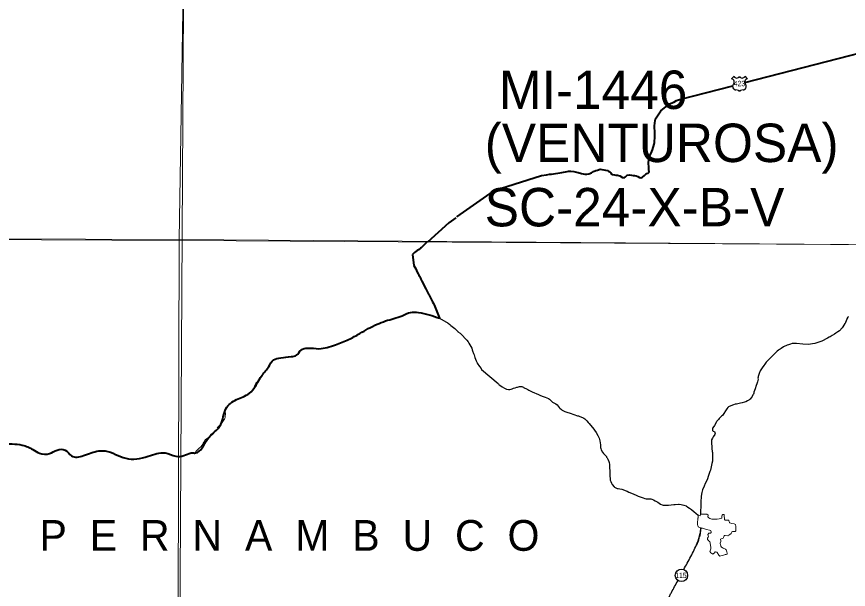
# Model space of a CAD drawing. Extents: x 553962 to 842807, y 8883888 to 9032388.
# Drawn here: x 605483 to 616310, y 8916398 to 8923851 of the extents above; entities that cross this region are included whole.
import ezdxf
from ezdxf.enums import TextEntityAlignment as Align

# ---------------------------------------------------------------- set-up
doc = ezdxf.new("R2010")
doc.units = 0
doc.header["$LTSCALE"] = 20
doc.layers.add('6', color=7, linetype='Continuous', lineweight=13)

msp = doc.modelspace()

# ---------------------------------------------------------------- linework, layer by layer
at = {"layer": '6', "lineweight": 25}
for p, q in [((614790.15, 8923043.09), (614822.13, 8923075.07)), ((614962, 8923075.07), (614993.99, 8923043.09))]:
    msp.add_line(p, q, dxfattribs=at)
at = {"layer": '6'}
for points in [[(607657.67, 8924743.35), (607574.22, 8909874.89), (607492.34, 8896026.67)], [(574684.91, 8921064.73), (596639.85, 8920989.8), (607636.31, 8920937.24), (626625.69, 8920820.54)], [(608653.25, 8919135.43), (608627.54, 8919108.12), (608598.68, 8919080.49), (608588.54, 8919064.08), (608579.29, 8919042.5), (608574.65, 8919033.67)], [(608214.75, 8918763.21), (608214.59, 8918762.98), (608203.21, 8918740.49), (608199.9, 8918729.12), (608198.52, 8918716.41), (608201.22, 8918682.1), (608198.17, 8918648.58), (608196.28, 8918636.7), (608192.56, 8918626.3), (608186.9, 8918613.69), (608176.38, 8918594.26), (608159.63, 8918568.49), (608149.69, 8918555.21), (608129.98, 8918534.96), (608091.63, 8918499.72)], [(608068.76, 8918461.32), (608049.15, 8918432.63), (608029.03, 8918410.55), (608021.28, 8918406.25), (608021.28, 8918406.25), (608015.41, 8918401.78), (608006.09, 8918391.89), (607991.37, 8918380.31), (607954.41, 8918358.79), (607938.06, 8918345.24), (607920.55, 8918312.8), (607912.35, 8918300.55), (607906.75, 8918287.07), (607885.49, 8918256.15), (607882.41, 8918252.92), (607860.33, 8918235.79), (607851.67, 8918227.07), (607824.11, 8918202.67), (607810.16, 8918183.17), (607795.21, 8918160)], [(614353.27, 8917329.6), (614352.24, 8917322.53), (614345.42, 8917254.77), (614346.58, 8917239.44), (614349.26, 8917228.13), (614353.72, 8917214.14), (614355.64, 8917211.68), (614362.82, 8917207.73), (614378.17, 8917204.98), (614388.22, 8917198.78), (614393.08, 8917196.62), (614412.64, 8917194.09), (614462.19, 8917176.4), (614503.32, 8917166.46), (614515.03, 8917162.34), (614517.49, 8917160.84), (614518.88, 8917158.87), (614522.05, 8917148.56), (614522.67, 8917136.29), (614521.26, 8917132.71), (614518.87, 8917130.31), (614516.84, 8917129.49), (614495.63, 8917127.62), (614483.01, 8917118.18), (614480.44, 8917115.33), (614480.31, 8917112.93), (614487.46, 8917083.89), (614486.71, 8917078.9), (614477.86, 8917062.95), (614477.29, 8917052.66), (614478.1, 8917047.93), (614482.97, 8917038.78), (614487.43, 8917033.94), (614489.39, 8917030.07), (614498.11, 8917024.18), (614507.44, 8917015.45), (614511.38, 8917004.5), (614515.93, 8916965.9), (614518.64, 8916951.37), (614520.93, 8916933.07), (614519.15, 8916926.89), (614509.08, 8916901.38), (614507.7, 8916890.15), (614509.25, 8916886.23), (614519.81, 8916873.07), (614532.6, 8916862.91), (614541.24, 8916858.44), (614545.43, 8916857.97), (614550.84, 8916860.42), (614566.28, 8916872.11), (614577.31, 8916887.63), (614579.4, 8916887.69), (614596.08, 8916881.69), (614602.22, 8916877.52), (614623.12, 8916841.26), (614631.5, 8916833.98), (614635.14, 8916832.22), (614649.76, 8916834.06), (614674.95, 8916839.84), (614707.63, 8916850.65), (614717.61, 8916851.55), (614728.44, 8916856.05), (614731.04, 8916858.2), (614731.83, 8916860.82), (614732.04, 8916869.69), (614729.04, 8916885.03), (614724.23, 8916898.77), (614718.65, 8916911.54), (614709.14, 8916922.64), (614678.33, 8916934.37), (614666.03, 8916942.95), (614660.58, 8916947.69), (614651.89, 8916958.9), (614649.54, 8916963.01), (614644.23, 8916978.82), (614642.44, 8916992.76), (614642.77, 8916999.76), (614647.82, 8917020.12), (614649.01, 8917032.17), (614648.57, 8917035.41), (614644.68, 8917046.4), (614644.52, 8917049.54), (614646.44, 8917051.64), (614655.81, 8917055.76), (614670.9, 8917058.11), (614670.9, 8917058.11), (614679.82, 8917064.03), (614686.16, 8917073.93), (614695.35, 8917094), (614698.44, 8917097.64), (614703.08, 8917098.46), (614706.89, 8917100.23), (614741.61, 8917095.32), (614745.77, 8917095.93), (614752.76, 8917099), (614760.22, 8917105.83), (614781.58, 8917121.41), (614783.92, 8917124.97), (614792.59, 8917144.4), (614795.22, 8917147.32), (614803.29, 8917150.64)], [(614353.27, 8917329.6), (614352.24, 8917322.53), (614345.42, 8917254.77), (614346.58, 8917239.44), (614349.26, 8917228.13), (614353.72, 8917214.14), (614355.64, 8917211.68), (614362.82, 8917207.73), (614378.17, 8917204.98), (614388.22, 8917198.78), (614393.08, 8917196.62), (614412.64, 8917194.09), (614462.19, 8917176.4), (614503.32, 8917166.46), (614515.03, 8917162.34), (614517.49, 8917160.84), (614518.88, 8917158.87), (614522.05, 8917148.56), (614522.67, 8917136.29), (614521.26, 8917132.71), (614518.87, 8917130.31), (614516.84, 8917129.49), (614495.63, 8917127.62), (614483.01, 8917118.18), (614480.44, 8917115.33), (614480.31, 8917112.93), (614487.46, 8917083.89), (614486.71, 8917078.9), (614477.86, 8917062.95), (614477.29, 8917052.66), (614478.1, 8917047.93), (614482.97, 8917038.78), (614487.43, 8917033.94), (614489.39, 8917030.07), (614498.11, 8917024.18), (614507.44, 8917015.45), (614511.38, 8917004.5), (614515.93, 8916965.9), (614518.64, 8916951.37), (614520.93, 8916933.07), (614519.15, 8916926.89), (614509.08, 8916901.38), (614507.7, 8916890.15), (614509.25, 8916886.23), (614519.81, 8916873.07), (614532.6, 8916862.91), (614541.24, 8916858.44), (614545.43, 8916857.97), (614550.84, 8916860.42), (614566.28, 8916872.11), (614577.31, 8916887.63), (614579.4, 8916887.69), (614596.08, 8916881.69), (614602.22, 8916877.52), (614623.12, 8916841.26), (614631.5, 8916833.98), (614635.14, 8916832.22), (614649.76, 8916834.06), (614674.95, 8916839.84), (614707.63, 8916850.65), (614717.61, 8916851.55), (614728.44, 8916856.05), (614731.04, 8916858.2), (614731.83, 8916860.82), (614732.04, 8916869.69), (614729.04, 8916885.03), (614724.23, 8916898.77), (614718.65, 8916911.54), (614709.14, 8916922.64), (614678.33, 8916934.37), (614666.03, 8916942.95), (614660.58, 8916947.69), (614651.89, 8916958.9), (614649.54, 8916963.01), (614644.23, 8916978.82), (614642.44, 8916992.76), (614642.77, 8916999.76), (614647.82, 8917020.12), (614649.01, 8917032.17), (614648.57, 8917035.41), (614644.68, 8917046.4), (614644.52, 8917049.54), (614646.44, 8917051.64), (614655.81, 8917055.76), (614670.9, 8917058.11), (614670.9, 8917058.11), (614679.82, 8917064.03), (614686.16, 8917073.93), (614695.35, 8917094), (614698.44, 8917097.64), (614703.08, 8917098.46), (614706.89, 8917100.23), (614741.61, 8917095.32), (614745.77, 8917095.93), (614752.76, 8917099), (614760.22, 8917105.83), (614781.58, 8917121.41), (614783.92, 8917124.97), (614792.59, 8917144.4), (614795.22, 8917147.32), (614803.29, 8917150.64)], [(614483.19, 8917364.56), (614467.57, 8917375.64), (614463.61, 8917376.82), (614453.82, 8917377.74), (614444.2, 8917377.63), (614431.35, 8917375.7), (614385.36, 8917375.29), (614383.98, 8917372.66), (614382.49, 8917355.77), (614381.6, 8917353.59), (614380.55, 8917353.03), (614371.54, 8917357.79), (614364.52, 8917363.67), (614359.76, 8917365.45), (614357.76, 8917364.72), (614356.53, 8917361.56), (614356.12, 8917349.17), (614353.27, 8917329.6)], [(614754.63, 8917297.06), (614733.73, 8917298.25), (614724.54, 8917299.98), (614706.94, 8917300.45), (614702.03, 8917302.88), (614698.8, 8917306.72), (614697.87, 8917309.68), (614696.4, 8917329.59), (614693.98, 8917343.58), (614693.47, 8917367.77), (614692.81, 8917370.25), (614690.8, 8917371.99), (614681.75, 8917371.73), (614672.22, 8917370.2), (614669.44, 8917368.81), (614666.19, 8917365.46), (614663.22, 8917356.15), (614663.79, 8917341.66), (614663.22, 8917328.65), (614662.2, 8917325.2), (614660.02, 8917322.91), (614651.8, 8917318.63), (614629.03, 8917315.05), (614600.68, 8917313.68), (614533.58, 8917313.27), (614519, 8917315.11), (614506.11, 8917319.15), (614494.47, 8917327.96), (614481.73, 8917339.88), (614481.07, 8917343.52), (614483.19, 8917364.56)], [(614803.29, 8917150.64), (614839.94, 8917152.81), (614842.97, 8917153.9), (614845.06, 8917157.95), (614846.9, 8917168.81), (614846.45, 8917221.43), (614842.34, 8917237.17), (614839.14, 8917240.49), (614821.86, 8917248.84), (614788.05, 8917253.03), (614766.06, 8917266), (614762.53, 8917269.12), (614757.07, 8917276.51), (614755.71, 8917295), (614754.63, 8917297.06), (614754.63, 8917297.06)], [(614803.29, 8917150.64), (614839.94, 8917152.81), (614842.97, 8917153.9), (614845.06, 8917157.95), (614846.9, 8917168.81), (614846.45, 8917221.43), (614842.34, 8917237.17), (614839.14, 8917240.49), (614821.86, 8917248.84), (614788.05, 8917253.03), (614766.06, 8917266), (614762.53, 8917269.12), (614757.07, 8917276.51), (614755.71, 8917295), (614754.63, 8917297.06), (614754.63, 8917297.06)]]:
    msp.add_lwpolyline(points, dxfattribs=at)
for points in [[(607657.67, 8924743.35), (618662.98, 8924716.12), (618635.99, 8920869.64), (607600.79, 8920952.39)], [(607600.79, 8920952.39), (596639.85, 8920989.8), (596608.84, 8909934.36), (607569.77, 8909894.88)]]:
    msp.add_lwpolyline(points, close=True, dxfattribs=at)
at = {"layer": '6', "lineweight": 40}
for points in [[(614964.25, 8922992.87), (617832.56, 8923732.56)], [(611214.54, 8921246.72), (611690.93, 8921581.67), (611739.2, 8921604.68), (611780.56, 8921615.45), (612315.82, 8921783.69), (612380.51, 8921791.8), (612418.85, 8921801.5), (612446.18, 8921801.94), (612579.54, 8921823.27), (612649.22, 8921836.51), (612665.39, 8921838.79), (612696.78, 8921839.29), (612734.31, 8921834.84), (612769.85, 8921828.33), (612794.26, 8921820.63), (612836.93, 8921811.21), (612878.58, 8921802.77), (612904.94, 8921800.16), (612931.19, 8921805.63), (612968.46, 8921819.37), (612991.54, 8921833.89), (613020.71, 8921847.49), (613043.9, 8921853.93), (613078.18, 8921864.58), (613100.46, 8921863.93), (613172.58, 8921848.91), (613187.87, 8921842.07), (613203.21, 8921832.21), (613213.45, 8921824.29), (613217.62, 8921816.27), (613223.84, 8921806.26), (613239.19, 8921795.39), (613263.56, 8921790.72), (613283.83, 8921790.03), (613306.16, 8921786.35), (613333.63, 8921777.69), (613370.39, 8921757.05), (613391.74, 8921751.32), (613410.78, 8921764.77), (613432.71, 8921788.36), (613458.98, 8921792.83), (613487.43, 8921786.2), (613506.68, 8921785.5), (613523.93, 8921782.74), (613547.29, 8921778.06), (613567.66, 8921770.3), (613590.16, 8921755.5), (613610.45, 8921752.79), (613631.56, 8921763.23), (613655.56, 8921783.83), (613674.58, 8921799.3), (613688.62, 8921808.62), (613703.71, 8921814.92), (613713.71, 8921824.18), (613717.56, 8921837.38), (613713.29, 8921852.48), (613712.8, 8921885.82), (613707.83, 8921948.41), (613715.8, 8922026.37), (613743.47, 8922073.31), (613761.04, 8922118.07), (613780.05, 8922192.18), (613785.15, 8922213.23), (613791.95, 8922289.38), (613792.23, 8922338.92), (613787.92, 8922425.78), (613790.34, 8922468.27), (613797.64, 8922522.97), (613826.45, 8922560.83), (613869.06, 8922624.17), (613980.11, 8922716.92), (614036.48, 8922740.05), (614074.65, 8922760.88), (614109.93, 8922772.56), (614804.53, 8922951.69)], [(611201.4, 8921234.41), (611108.67, 8921166.04), (610832.76, 8920916.05)], [(610827.75, 8920917.62), (610822.95, 8920914.04), (610762.12, 8920855.71), (610749.48, 8920841.5), (610740.86, 8920836.95), (610713.02, 8920816.2), (610698.19, 8920806.35), (610662.6, 8920780.38), (610653.5, 8920774.9), (610648.22, 8920770.59), (610634.61, 8920757.09)], [(610634.61, 8920757.09), (610655.16, 8920612.52), (610665.44, 8920591.14), (610678.25, 8920567.9), (610682.03, 8920558.94), (610694.36, 8920535.69), (610709.73, 8920503.96), (610719.29, 8920486.69), (610725.97, 8920471.88), (610739.43, 8920447.4), (610745.8, 8920433.2), (610758.22, 8920410.58), (610809.68, 8920308.76), (610840.73, 8920249.14), (610850.01, 8920232.83), (610852.73, 8920225.42), (610867.41, 8920199.06), (610898.14, 8920137.76), (610910.27, 8920115.93), (610916.71, 8920101.6), (610989.74, 8919925.18)]]:
    msp.add_lwpolyline(points, dxfattribs=at)
at = {"layer": '6', "lineweight": 25}
for points in [[(610989.74, 8919925.18), (611098.36, 8919862.73), (611123.02, 8919843.5), (611135.55, 8919830.55), (611185.4, 8919791.8), (611226.03, 8919753.42), (611227.89, 8919750.67), (611254.6, 8919731.61), (611274.01, 8919715.48), (611334.18, 8919651.62), (611344.9, 8919639.28), (611359.97, 8919618.59), (611370.72, 8919602.28), (611407.81, 8919535.51), (611413.77, 8919514.16), (611418, 8919503.27), (611429.4, 8919467.57), (611437.26, 8919447.93), (611446.92, 8919416.84), (611465.83, 8919371.58)], [(616311.13, 8919948.72), (616302.47, 8919938.12), (616291.54, 8919919.84), (616291.03, 8919912.87), (616282.8, 8919891.9), (616271.88, 8919869.43), (616271.13, 8919865.51), (616268.45, 8919861.93), (616266.11, 8919856.84), (616238.46, 8919814.86), (616227.35, 8919799.39), (616193.01, 8919764.07), (616173.48, 8919748.47), (616148.07, 8919730.44), (616130.97, 8919720.41), (616100.85, 8919700.31), (616073.83, 8919685.12), (616060.54, 8919679.66), (616039.15, 8919668.97)], [(616039.15, 8919668.97), (615963.28, 8919626.93), (615874.29, 8919597.27), (615786, 8919585.97), (615718.57, 8919590.69), (615634.3, 8919599.18), (615608.5, 8919599.19), (615576.64, 8919596), (615554.75, 8919590.38), (615530.2, 8919581.49), (615515.42, 8919577.22), (615465.18, 8919552.65), (615436.68, 8919533.55), (615420.61, 8919524.9), (615405.79, 8919513.64), (615399.97, 8919511.34), (615384.83, 8919499.48), (615340.08, 8919452.75), (615328, 8919441.55), (615316.84, 8919433.21), (615291.14, 8919406.34), (615270.91, 8919383.52), (615241.78, 8919353.79), (615220.64, 8919327.11), (615210.77, 8919311.36), (615187.26, 8919281.63), (615162.83, 8919241.96), (615149.23, 8919208.93), (615137.48, 8919168.03), (615134.76, 8919161.3), (615133.56, 8919146.68), (615134.71, 8919133.52), (615126.34, 8919098.25), (615118.05, 8919074.2), (615109.45, 8919052.56), (615097.12, 8919008.63), (615080.73, 8918964.66), (615077.96, 8918951.99), (615073.34, 8918936.33), (615067.9, 8918928.83), (615056.13, 8918905.86)], [(611465.83, 8919371.58), (611476.88, 8919345.13), (611479.54, 8919342.69), (611508.74, 8919298.37), (611528.56, 8919273.79), (611536.44, 8919258.98)], [(611536.44, 8919258.98), (611753.49, 8919076.77), (611755.15, 8919073.02), (611761.09, 8919065.51), (611773.78, 8919054.25), (611802.17, 8919035.29), (611833.03, 8919017.31), (611858.18, 8919004.84), (611866.08, 8919002.43), (611884.66, 8919000.01), (611901.93, 8918999.73), (611921.03, 8919002.92), (611932.09, 8919006.52), (611951.6, 8919014.33), (611971.76, 8919020.05), (611994.47, 8919028.18), (612003.79, 8919030.76), (612029.94, 8919036)], [(612029.94, 8919036), (612040.17, 8919038.05), (612047.4, 8919038.46), (612058.38, 8919036.87)], [(612058.38, 8919036.87), (612068.42, 8919035.41), (612079.13, 8919028.96), (612083.08, 8919027.03)], [(612083.08, 8919027.03), (612129.91, 8919004.24), (612137.01, 8918999.17), (612151.93, 8918992.23), (612169.56, 8918981.57), (612192.57, 8918970.08), (612274.66, 8918934.85), (612302.46, 8918921.11), (612336.86, 8918907.43), (612362.61, 8918900.81), (612405.56, 8918882.22), (612421.48, 8918871.89), (612438.81, 8918856.38), (612446.92, 8918846.04), (612459.33, 8918835.37), (612476.11, 8918824.35), (612499.94, 8918813.25), (612520.91, 8918801.14), (612545.93, 8918764.37), (612552.26, 8918756.65), (612574.38, 8918737.05), (612585.39, 8918729.76), (612621.19, 8918712.93), (612657.14, 8918698.94), (612675.46, 8918694.05), (612687.42, 8918691.76), (612785.13, 8918658.26), (612798.62, 8918656.05), (612805.93, 8918653.96), (612857.55, 8918631.37), (612868.08, 8918625.58), (612877.78, 8918618.5), (612906.64, 8918591.97), (612925.01, 8918571.56), (612936, 8918557.79)], [(615056.13, 8918905.86), (615045.08, 8918890.34), (615043.13, 8918886.4), (615040.58, 8918884.16), (615033.42, 8918874.67), (615025.2, 8918866.74), (615016.26, 8918860.04), (614996.17, 8918850.83), (614975.99, 8918839.56), (614959.71, 8918832.54), (614928.1, 8918826.07), (614907.46, 8918820.57), (614886.84, 8918817.43), (614854.38, 8918809.46), (614834.51, 8918806.06), (614813.69, 8918801.36), (614759.07, 8918777.81)], [(614759.07, 8918777.81), (614749.09, 8918773.5), (614739.6, 8918764.24), (614725.86, 8918746.07), (614712.8, 8918722.36), (614690.31, 8918685.26), (614670.67, 8918662.65), (614657.6, 8918649.77), (614630.23, 8918619.63), (614617.7, 8918607.76), (614599.41, 8918588.34), (614592.2, 8918578.17), (614566.72, 8918530.88), (614544.11, 8918501.57), (614541.63, 8918495.65), (614540.19, 8918484.74), (614541.38, 8918466.48), (614543.3, 8918464.11), (614550.33, 8918458.51), (614563.99, 8918453.29), (614567.03, 8918450.79), (614571.2, 8918444.17), (614573.66, 8918435.3), (614575.26, 8918424.96), (614571.78, 8918413.4), (614549.42, 8918381.76), (614539.53, 8918365.23), (614530.13, 8918343.91), (614527.71, 8918332.88), (614527.21, 8918311.5), (614528.09, 8918290.87), (614531, 8918261.43), (614534.33, 8918240.79), (614534.54, 8918229.73), (614537.78, 8918189.96), (614539.51, 8918178.14), (614542.12, 8918126.56), (614540.98, 8918106.68), (614541.67, 8918093.37), (614539.27, 8918065.41), (614533.69, 8918034.47), (614528.61, 8918013.82), (614524.93, 8917992.45), (614519.03, 8917971.8), (614514.61, 8917951.19), (614508.29, 8917932), (614488.76, 8917879.68), (614470.65, 8917825.58), (614446.69, 8917773.92), (614446.69, 8917773.92), (614434.92, 8917740.85), (614412.31, 8917691.39), (614401.67, 8917659.47), (614393.95, 8917611.35), (614393.05, 8917598.36)], [(614759.07, 8918777.81), (614749.09, 8918773.5), (614739.6, 8918764.24), (614725.86, 8918746.07), (614712.8, 8918722.36), (614690.31, 8918685.26), (614670.67, 8918662.65), (614657.6, 8918649.77), (614630.23, 8918619.63), (614617.7, 8918607.76), (614599.41, 8918588.34), (614592.2, 8918578.17), (614566.72, 8918530.88), (614544.11, 8918501.57), (614541.63, 8918495.65), (614540.19, 8918484.74), (614541.38, 8918466.48), (614543.3, 8918464.11), (614550.33, 8918458.51), (614563.99, 8918453.29), (614567.03, 8918450.79), (614571.2, 8918444.17), (614573.66, 8918435.3), (614575.26, 8918424.96), (614571.78, 8918413.4), (614549.42, 8918381.76), (614539.53, 8918365.23), (614530.13, 8918343.91), (614527.71, 8918332.88), (614527.21, 8918311.5), (614528.09, 8918290.87), (614531, 8918261.43), (614534.33, 8918240.79), (614534.54, 8918229.73), (614537.78, 8918189.96), (614539.51, 8918178.14), (614542.12, 8918126.56), (614540.98, 8918106.68), (614541.67, 8918093.37), (614539.27, 8918065.41), (614533.69, 8918034.47), (614528.61, 8918013.82), (614524.93, 8917992.45), (614519.03, 8917971.8), (614514.61, 8917951.19), (614508.29, 8917932), (614488.76, 8917879.68), (614470.65, 8917825.58), (614446.69, 8917773.92), (614446.69, 8917773.92), (614434.92, 8917740.85), (614412.31, 8917691.39), (614401.67, 8917659.47), (614393.95, 8917611.35), (614393.05, 8917598.36)], [(612936, 8918557.79), (612997.05, 8918481.33), (613005.01, 8918467.69), (613025.22, 8918438.29), (613047.64, 8918398.7), (613052.77, 8918390.97), (613064.53, 8918366.56), (613070.31, 8918348.36), (613074.03, 8918332.23), (613082.42, 8918279.6), (613081.97, 8918256.2), (613082.55, 8918242.64), (613082.55, 8918242.64), (613085.94, 8918229.94), (613092.75, 8918212.06), (613108.11, 8918184.72), (613124.15, 8918164.46), (613133.89, 8918154.46), (613150.89, 8918134.99)], [(613150.89, 8918134.99), (613159.69, 8918124.92), (613162.45, 8918119.27), (613168.79, 8918110.75), (613178.78, 8918093.56), (613191.69, 8918064.06), (613195.38, 8918050.9), (613199.38, 8918022.89), (613201.6, 8917971.98), (613205.69, 8917947.48), (613206.93, 8917904.48), (613206.34, 8917894.33), (613211.12, 8917820.53), (613217.86, 8917799.89), (613227.3, 8917780.97), (613236.9, 8917763.93), (613262.22, 8917731.65), (613265.12, 8917729.79)], [(613265.12, 8917729.79), (613282.08, 8917718.91), (613293.13, 8917714.25), (613301.32, 8917711.73), (613313.78, 8917709.33), (613335.91, 8917707.73), (613362.51, 8917703.32), (613375.01, 8917699.37), (613406.23, 8917686.77), (613430.6, 8917673.96), (613454.42, 8917662.98), (613508.8, 8917641.62), (613554.69, 8917619.34), (613574.22, 8917611.63)], [(613574.22, 8917611.63), (613613.77, 8917596.04), (613636.93, 8917588.02), (613660.8, 8917581.58), (613679.31, 8917577.99), (613727.23, 8917578.04), (613739.21, 8917575.84), (613750.38, 8917572.38), (613774.22, 8917562.33), (613796.53, 8917551.86), (613828.63, 8917532.05), (613862.66, 8917507.26), (613887.12, 8917496.96), (613898.27, 8917495.15), (613919.85, 8917493.09), (613942.2, 8917493.41), (613967.84, 8917495.25), (614003.16, 8917499.76), (614037.67, 8917502.21), (614054.5, 8917501.66), (614098.65, 8917504.85), (614109.08, 8917504.64), (614135.44, 8917502.09), (614168.4, 8917492.86), (614197.5, 8917483.66), (614202.45, 8917481.3), (614216.34, 8917469.96), (614233.12, 8917460.15), (614240.3, 8917454.33), (614268.57, 8917436.56), (614304.48, 8917408.4), (614322.83, 8917391.2), (614356.86, 8917364.24)], [(614393.05, 8917598.36), (614392.28, 8917587.35), (614391.7, 8917555.58), (614390.36, 8917543.25), (614389.25, 8917509.01), (614389.54, 8917479.19), (614388.25, 8917460.28), (614384.95, 8917431.91), (614384.83, 8917413.73), (614383.69, 8917403.32), (614384.41, 8917375.66)], [(614393.05, 8917598.36), (614392.28, 8917587.35), (614391.7, 8917555.58), (614390.36, 8917543.25), (614389.25, 8917509.01), (614389.54, 8917479.19), (614388.25, 8917460.28), (614384.95, 8917431.91), (614384.83, 8917413.73), (614383.69, 8917403.32), (614384.41, 8917375.66)], [(614388.49, 8917198.46), (614377.22, 8917097.25), (614367.94, 8917071.27)], [(614365.69, 8917064.96), (614357.72, 8917036.43), (614353.65, 8917024.69), (614333.61, 8916974.97)]]:
    msp.add_lwpolyline(points, dxfattribs=at)
msp.add_circle((614137.58, 8916580.47), 80.26, dxfattribs=at)
for centre, radius, start, end in [((614777.73, 8922998.71), 46.07, 317.5721, 74.36886), ((614857.1, 8923088.46), 37.44, 200.95927, 339.04073), ((614927.03, 8923088.46), 37.44, 200.95927, 339.04073), ((615006.4, 8922998.71), 46.07, 105.62774, 222.4279), ((614848.43, 8922941.68), 44.94, 144.73733, 264.65778), ((614935.7, 8922941.68), 44.94, 275.34222, 35.26267), ((614844.05, 8922778.99), 117.95, 72.89371, 89.90057), ((614873.19, 8922873.66), 18.89, 357.69345, 72.92955), ((614910.94, 8922873.66), 18.89, 107.07045, 182.30655), ((614940.09, 8922778.99), 117.95, 90.09943, 107.10629)]:
    msp.add_arc(centre, radius, start, end, dxfattribs=at)
at = {"layer": '6', "lineweight": 40}
msp.add_spline([(605233.38, 8918291.76), (605425.11, 8918291.76), (605556.75, 8918274.58), (605694.11, 8918217.32), (605779.97, 8918168.64), (605911.61, 8918165.78), (606008.91, 8918211.59), (606114.79, 8918211.59), (606197.78, 8918134.29), (606353.74, 8918138.58), (606551.2, 8918198.71), (606637.05, 8918198.71), (606903.2, 8918104.22), (607195.09, 8918129.99), (607418.31, 8918172.94), (607555.67, 8918129.99), (607658.69, 8918138.58), (607753.13, 8918172.94), (607813.23, 8918172.94), (607967.76, 8918353.32), (608139.46, 8918542.28), (608208.14, 8918748.43), (608345.51, 8918868.68), (608508.63, 8918945.99), (608680.33, 8919186.49), (608766.18, 8919298.15), (608826.28, 8919384.05), (608920.71, 8919409.82), (609058.08, 8919427), (609126.76, 8919444.17), (609186.85, 8919512.89), (609272.71, 8919538.66), (609418.65, 8919530.07), (609633.28, 8919581.61), (609804.99, 8919650.32), (609950.94, 8919727.63), (610174.15, 8919847.88), (610285.76, 8919890.83), (610500.39, 8919959.54), (610612, 8920002.49), (610715.02, 8920002.49), (610989.74, 8919925.18)], degree=3, dxfattribs=at)
at = {"layer": '6', "lineweight": 25}
for points in [[(614167.08, 8916655.24), (614259.26, 8916826.01), (614342.61, 8917000.85), (614380.24, 8917124.04), (614389.65, 8917195.32)], [(614150.82, 8914946.84), (614106.02, 8914966.51), (614061.66, 8914993.4), (614044.19, 8915031.04), (614025.37, 8915082.12), (614026.71, 8915123.79), (614018.65, 8915166.81), (613997.14, 8915212.51), (614001.17, 8915255.53), (614018.65, 8915291.82), (614010.58, 8915320.05), (613970.25, 8915350.97), (613939.34, 8915383.23), (613929.93, 8915445.07), (613928.58, 8915514.97), (613931.27, 8915548.57), (613950.09, 8915590.98), (613968.91, 8915681.09), (613966.22, 8915794.06), (613967.56, 8915882.82), (613966.22, 8915952.76), (613947.4, 8916067.08), (613944.71, 8916151.81), (613954.12, 8916229.81), (613986.38, 8916318.58), (614006.55, 8916357.58), (614089.98, 8916512.33)]]:
    msp.add_spline(points, degree=3, dxfattribs=at)

# ---------------------------------------------------------------- texts
at = {"layer": '6'}
for s, height, p in [('MI-1446', 500, (611760.8, 8922649.36)), ('(VENTUROSA)', 500, (611576.39, 8921958.59)), ('SC-24-X-B-V', 500, (611576.39, 8921121.53)), ('P  E  R  N  A  M  B  U  C  O', 400, (605780.31, 8916899.95))]:
    msp.add_text(s, height=height, dxfattribs=at).set_placement(p)
at = {"layer": '6', "width": 0.75}
for s, p in [('423', (614892.53, 8922945.53)), ('115', (614131.26, 8916545.8))]:
    msp.add_text(s, height=70, dxfattribs=at).set_placement(p, align=Align.CENTER)

doc.saveas('drawing.dxf')
